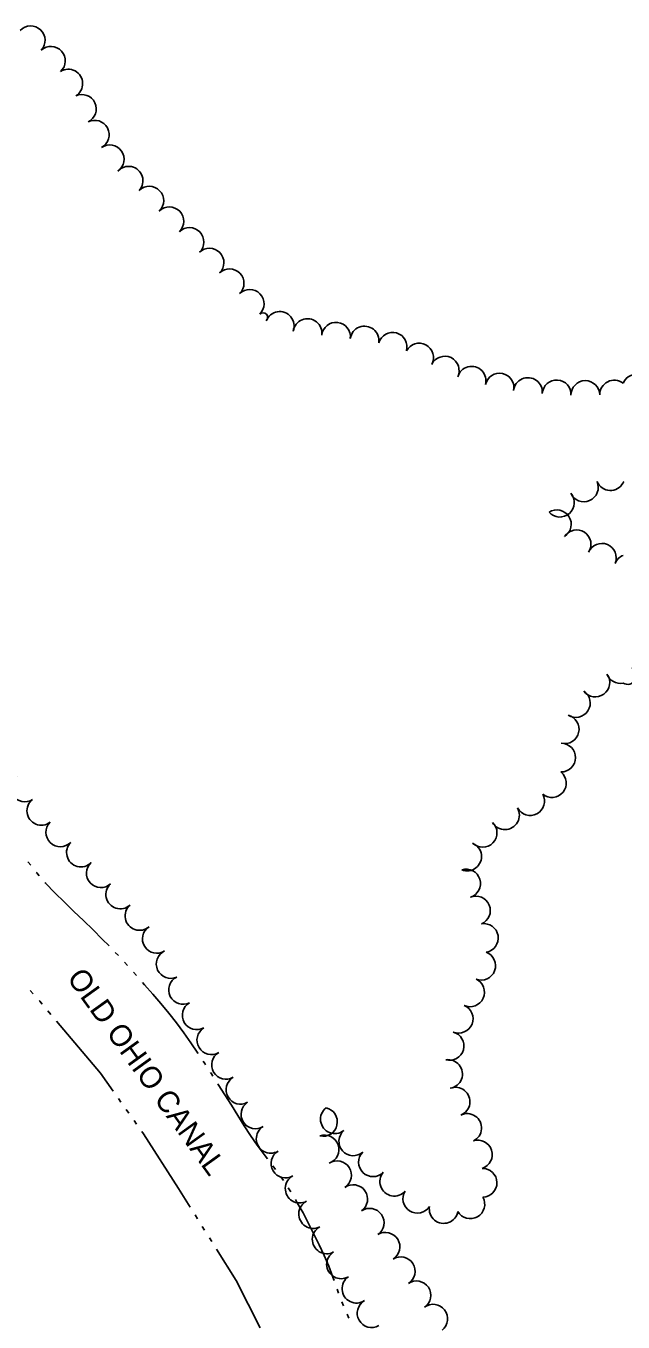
# Model space of a CAD drawing. Extents: x -25029 to 2274964, y -81170 to 687028.
# Drawn here: x -10163 to -9748, y -62579 to -61678 of the extents above; entities that cross this region are included whole.
import ezdxf

# ---------------------------------------------------------------- set-up
doc = ezdxf.new("R2010")
doc.units = 0
for name, color, linetype in [('ROAD-NAME', 7, 'Continuous'), ('TREES', 7, 'Continuous'), ('WATER', 7, 'Continuous')]:
    doc.layers.add(name, color=color, linetype=linetype)

msp = doc.modelspace()

# ---------------------------------------------------------------- linework, layer by layer
at = {"layer": 'TREES'}
for centre, radius, start, end in [((-10159.89, -61688.44), 10, 316.82123, 136.82123), ((-10145.85, -61702.67), 10, 312.42238, 132.42238), ((-10133.84, -61718.55), 10, 301.82717, 121.82717), ((-10124.32, -61736.1), 10, 295.09532, 115.09532), ((-10115.41, -61754), 10, 297.85452, 117.85452), ((-10105.04, -61771.06), 10, 304.73719, 124.73719), ((-10091.92, -61785.98), 10, 317.90485, 137.90485), ((-10077.53, -61799.85), 10, 314.20689, 134.20689), ((-10063.58, -61814.19), 10, 314.20689, 134.20689), ((-10049.63, -61828.52), 10, 314.20689, 134.20689), ((-10035.69, -61842.86), 10, 314.20689, 134.20689), ((-10021.74, -61857.2), 10, 314.20689, 134.20689), ((-10007.8, -61871.53), 10, 314.20689, 134.20689), ((-9998.55, -61881.04), 3.26, 314.20689, 134.20689), ((-9986.91, -61886.87), 10, 339.53003, 159.53003), ((-9967.64, -61891.79), 10, 351.81718, 171.81718), ((-9947.81, -61894.36), 10, 353.4438, 173.4438), ((-9927.99, -61897), 10, 351.37697, 171.37697), ((-9908.5, -61901.31), 10, 343.69762, 163.69762), ((-9890.09, -61908.83), 10, 331.89088, 151.89088), ((-9872.26, -61917.88), 10, 334.25346, 154.25346), ((-9853.62, -61924.9), 10, 344.46018, 164.46018), ((-9834.2, -61929.67), 10, 347.93235, 167.93235), ((-9814.48, -61932.78), 10, 354.17472, 174.17472), ((-9739.06, -61930.33), 10, 338.56466, 158.56465), ((-9794.55, -61934.4), 10, 356.55386, 176.55386), ((-9774.56, -61934.85), 10, 0.81213, 180.81213), ((-9754.57, -61934.52), 10, 51.66541, 181.10922), ((-9775.6, -61998.98), 10, 203.64592, 23.64592), ((-9757.22, -61991.1), 10, 202.81179, 332.36364), ((-9748.35, -61995.42), 0.313, 267.58772, 87.58771), ((-9792.29, -62009.58), 10, 221.19062, 41.19062), ((-9794.4, -62024.58), 10, 302.74659, 122.74659), ((-9780.66, -62038.52), 10, 326.43691, 146.43691), ((-9763.1, -62047.89), 10, 337.36779, 157.36779), ((-9744.59, -62055.47), 10, 112.17165, 158.09628), ((-9767.64, -62134.53), 10, 216.05519, 36.05519), ((-9750.18, -62125.17), 10, 200.35875, 280.44703), ((-9745.3, -62129.6), 6.21, 240.40289, 60.40289), ((-9781.15, -62148.81), 10, 237.10903, 57.10903), ((-9788.94, -62166.93), 10, 256.3481, 76.3481), ((-9791.4, -62186.65), 10, 269.43133, 89.43133), ((-10164.1, -62207.35), 10, 123.38297, 303.38297), ((-9797.84, -62204.38), 10, 230.69276, 50.69276), ((-9812.97, -62216.87), 10, 208.33402, 28.33402), ((-10152.51, -62223.64), 10, 127.45407, 307.45407), ((-9830.4, -62226.67), 10, 210.38782, 30.38782), ((-10139.29, -62238.57), 10, 135.59109, 315.59109), ((-9845.97, -62238.92), 10, 226.00736, 46.00736), ((-10125.02, -62252.59), 10, 135.44956, 315.44956), ((-9856.7, -62255.38), 10, 247.81407, 67.81407), ((-10111.15, -62266.98), 10, 132.41319, 312.41319), ((-9857.47, -62274.18), 10, 287.45836, 107.45836), ((-10097.66, -62281.75), 10, 132.38744, 312.38744), ((-9850.61, -62292.94), 10, 292.72296, 112.72296), ((-10084.31, -62296.64), 10, 131.40998, 311.40998), ((-9845.07, -62312.02), 10, 279.61864, 99.61864), ((-10072.29, -62312.55), 10, 122.72299, 302.72299), ((-10062.66, -62330.03), 10, 114.93983, 294.93983), ((-9846.95, -62331.23), 10, 249.23791, 69.23791), ((-10053.98, -62348.04), 10, 116.56152, 296.56152), ((-9854.66, -62349.68), 10, 245.39696, 65.39696), ((-10044.55, -62365.68), 10, 119.67843, 299.67843), ((-9862.58, -62368.03), 10, 247.90066, 67.90066), ((-10034.42, -62382.92), 10, 121.18986, 301.18986), ((-9868.96, -62386.95), 10, 254.84306, 74.84306), ((-10024.2, -62400.11), 10, 120.31777, 300.31777), ((-9869.98, -62406.48), 10, 279.14414, 99.14414), ((-10014.17, -62417.41), 10, 119.87352, 299.87352), ((-9864.75, -62425.66), 10, 291.3856, 111.3856), ((-10003.78, -62434.49), 10, 122.72811, 302.72811), ((-9956.9, -62439.74), 10, 257.5936, 77.5936), ((-9948.57, -62437.83), 10, 128.23324, 308.23324), ((-9856.7, -62443.95), 10, 296.10535, 116.10535), ((-9993.2, -62451.47), 10, 121.14458, 301.14458), ((-9935.8, -62453.21), 10, 131.15145, 311.15145), ((-9955.77, -62458.95), 10, 289.16984, 109.16984), ((-9849.26, -62462.46), 10, 287.69085, 107.69085), ((-9982.91, -62468.62), 10, 120.75781, 300.75781), ((-9922.08, -62467.74), 10, 135.55866, 315.55866), ((-9947.06, -62476.8), 10, 302.86286, 122.86286), ((-9846.01, -62481.98), 10, 271.20697, 91.20697), ((-9973.05, -62486.01), 10, 118.33726, 298.33726), ((-9907.33, -62481.24), 10, 139.50682, 319.50682), ((-9935.87, -62493.37), 10, 305.16482, 125.16482), ((-9891.29, -62493.1), 10, 147.55666, 327.55666), ((-9963.69, -62503.69), 10, 117.46937, 297.46937), ((-9924.43, -62509.77), 10, 304.64238, 124.64238), ((-9873, -62500.2), 10, 170.0126, 350.0126), ((-9854.48, -62496.96), 10, 209.83846, 29.83846), ((-9954.27, -62521.32), 10, 118.78042, 298.78042), ((-9913.46, -62526.49), 10, 301.88276, 121.88276), ((-9944.31, -62538.66), 10, 120.94801, 300.94801), ((-9902.85, -62543.45), 10, 302.17832, 122.17832), ((-9933.6, -62555.55), 10, 123.82614, 303.82614), ((-9891.94, -62560.21), 10, 303.9712, 123.9712), ((-9923.07, -62572.54), 10, 119.77236, 299.77236), ((-9880.25, -62576.42), 10, 307.634, 127.634)]:
    msp.add_arc(centre, radius, start, end, dxfattribs=at)
at = {"layer": 'WATER'}
for p, q in [((-10099.03, -62324.24), (-10101.18, -62321.98)), ((-10092.67, -62331.13), (-10094.78, -62328.83)), ((-10086.4, -62338.1), (-10088.49, -62335.77)), ((-10158.2, -62350.84), (-10160.29, -62348.51)), ((-10145.95, -62365.03), (-10147.96, -62362.64)), ((-10043.63, -62392.26), (-10043.82, -62391.98)), ((-10097.2, -62426.01), (-10099.02, -62423.47)), ((-10091.76, -62433.65), (-10093.58, -62431.1)), ((-10086.32, -62441.28), (-10088.13, -62438.74)), ((-9989.83, -62472.76), (-9991.71, -62470.26)), ((-9984.38, -62480.39), (-9986.17, -62477.82)), ((-9979.25, -62488.24), (-9980.94, -62485.61)), ((-10044.07, -62506.99), (-10045.74, -62504.34)), ((-10039.08, -62514.92), (-10040.74, -62512.27)), ((-10034.08, -62522.85), (-10035.75, -62520.21)), ((-9946.03, -62558.76), (-9947.11, -62555.83)), ((-9942.59, -62567.48), (-9943.79, -62564.59)), ((-9938.83, -62576.07), (-9940.11, -62573.22))]:
    msp.add_line(p, q, dxfattribs=at)
for points in [[(-10159.92, -62261.5), (-10161.66, -62259.32), (-10161.86, -62259.05)], [(-10154, -62268.77), (-10155.7, -62266.8), (-10156.03, -62266.39)], [(-10105.51, -62317.46), (-10110.17, -62312.69), (-10116.59, -62306.31), (-10123.18, -62299.91), (-10129.85, -62293.53), (-10136.52, -62287.18), (-10143.11, -62280.71), (-10149.53, -62273.95), (-10149.92, -62273.5)], [(-10043.82, -62391.98), (-10048.6, -62384.88), (-10053.49, -62377.88), (-10058.59, -62370.99), (-10063.94, -62364.22), (-10069.49, -62357.58), (-10075.12, -62351.02), (-10080.75, -62344.54), (-10082.28, -62342.8)], [(-10151.99, -62357.86), (-10153.65, -62355.89), (-10154.02, -62355.48)], [(-10102.64, -62418.38), (-10111.54, -62405.9), (-10141.93, -62369.81)], [(-10038.45, -62400.07), (-10039.05, -62399.15), (-10040.17, -62397.47)], [(-10033.32, -62407.92), (-10034.31, -62406.38), (-10035.02, -62405.3)], [(-9995.5, -62465.29), (-9997.71, -62462.41), (-10002.53, -62455.93), (-10007.11, -62449.25), (-10011.54, -62442.38), (-10015.93, -62435.34), (-10020.41, -62428.17), (-10024.97, -62420.93), (-10029.61, -62413.65), (-10029.92, -62413.17)], [(-10049.07, -62499.05), (-10057.34, -62485.92), (-10081.53, -62448), (-10082.69, -62446.37)], [(-9949.19, -62549.93), (-9950, -62547.62), (-9952.84, -62540.01), (-9956.04, -62532.47), (-9959.53, -62525), (-9963.19, -62517.59), (-9966.91, -62510.25), (-9970.73, -62502.99), (-9974.7, -62495.83), (-9976.03, -62493.59)], [(-10000.44, -62582.72), (-10017.07, -62549.86), (-10030.75, -62528.14)]]:
    msp.add_lwpolyline(points, dxfattribs=at)

# ---------------------------------------------------------------- texts
at = {"layer": 'ROAD-NAME'}
msp.add_text('OLD OHIO CANAL', height=15, rotation=305.71749, dxfattribs=at).set_placement((-10135.22, -62339.8))

doc.saveas('drawing.dxf')
